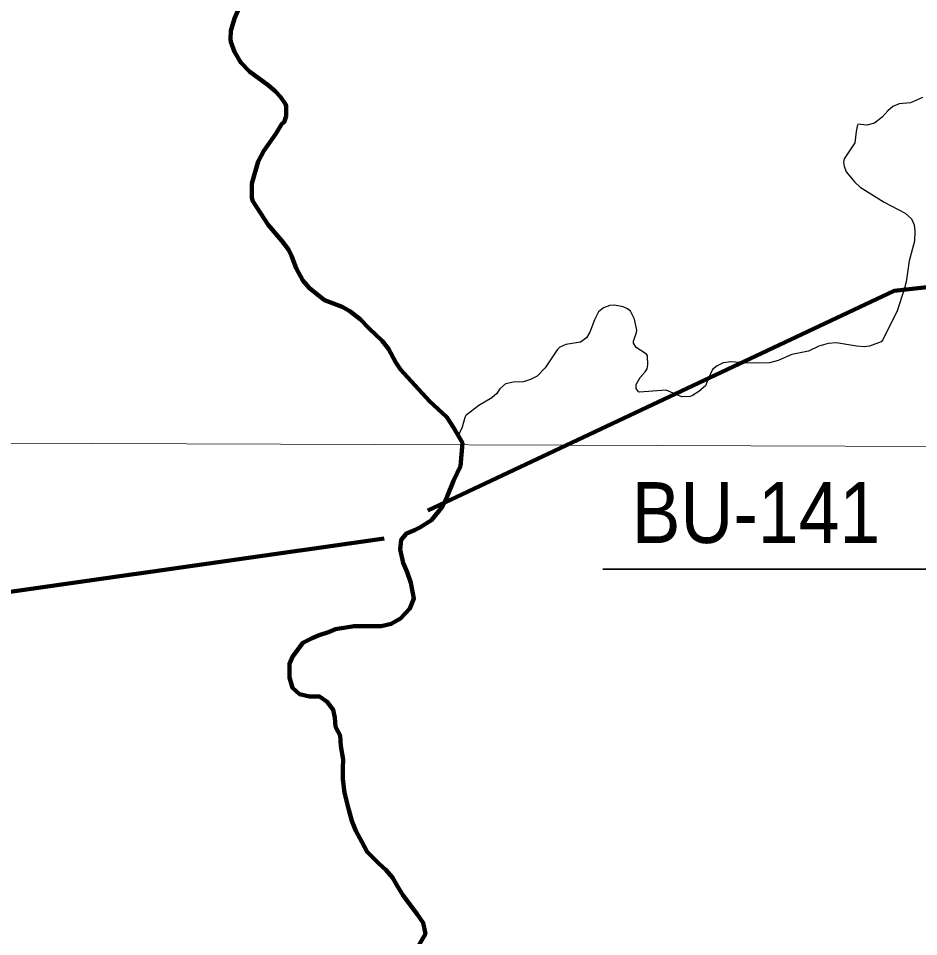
# Model space of a CAD drawing. Extents: x 553962 to 842807, y 8883888 to 9032388.
# Drawn here: x 735234 to 741143, y 8946015 to 8952044 of the extents above; entities that cross this region are included whole.
import ezdxf

# ---------------------------------------------------------------- set-up
doc = ezdxf.new("R2010")
doc.units = 0
doc.header["$LTSCALE"] = 150
for name, color, linetype, lineweight in [('1', 7, 'Continuous', 13), ('24', 7, 'Continuous', 25), ('40', 7, 'Continuous', 60), ('53', 7, 'Continuous', 106), ('9', 7, 'Continuous', 90)]:
    doc.layers.add(name, color=color, linetype=linetype, lineweight=lineweight)

msp = doc.modelspace()

# ---------------------------------------------------------------- linework, layer by layer
at = {"layer": '1'}
msp.add_line((565315.3, 8949866.8), (791497.7, 8949052.2), dxfattribs=at)
at = {"layer": '24', "lineweight": 53}
for points in [[(736680.5, 8952109.1), (736652.4, 8952042.2), (736628, 8951962.5), (736626.1, 8951909.8), (736629.1, 8951890.4), (736652.2, 8951824.1), (736693.8, 8951753.5), (736751.8, 8951695.4), (736872.7, 8951604.6), (736918.3, 8951565.6), (736953.6, 8951528.3), (736987.1, 8951480.3), (736992.2, 8951466.2), (736991.6, 8951401.6)], [(736991.6, 8951401.6), (736977.6, 8951361.6), (736962.6, 8951350.4), (736923.5, 8951285.3), (736844.9, 8951173.2), (736806.8, 8951104.1), (736767.2, 8950959.9), (736766.7, 8950864.6), (736773.5, 8950843), (736873.1, 8950687.5), (736964, 8950582.3), (737005.9, 8950527.2), (737027.5, 8950484.6), (737056.7, 8950403.1), (737100.5, 8950322.1), (737144.6, 8950272.8), (737242.5, 8950194.6), (737359.4, 8950150.4), (737410.4, 8950121.1), (737478.1, 8950069.7), (737536.8, 8950007.6), (737622.1, 8949926.5), (737662.5, 8949873.3), (737710.3, 8949784.5), (737742.4, 8949737.3), (737932.5, 8949531.3), (738045.7, 8949425), (738090.7, 8949356.8), (738148, 8949255.8), (738136, 8949103.5)], [(738136, 8949103.5), (738089.6, 8949007), (738048.2, 8948905.4), (738017.2, 8948839.4), (737945.4, 8948748.2), (737869, 8948701.7), (737833, 8948682.7), (737782, 8948662.6), (737747, 8948620.9), (737740.6, 8948556), (737760.3, 8948469.2), (737785.4, 8948408), (737810.3, 8948336.6), (737829.9, 8948234.6), (737804, 8948168.5), (737742.6, 8948102.7), (737681.3, 8948067.4), (737615.1, 8948052.6), (737564.2, 8948052.9), (737508.3, 8948053.2), (737437.1, 8948053.7), (737314.9, 8948034), (737269, 8948014), (737207.8, 8947994), (737161.9, 8947973.9), (737100.6, 8947943.7), (737033.9, 8947852.4), (737013.2, 8947806.7), (737012.6, 8947715.1), (737032.5, 8947648.7), (737078, 8947607.7), (737144, 8947592), (737210.1, 8947591.6), (737260.7, 8947555.7), (737301, 8947504.5), (737310.8, 8947453.5), (737315.5, 8947392.4), (737345.6, 8947336.2), (737350.2, 8947264.9), (737364.9, 8947178.2), (737364.5, 8947122.2), (737364, 8947050.9), (737373.5, 8946959.2), (737403.3, 8946847), (737423.1, 8946775.6), (737448.1, 8946709.2), (737488.3, 8946637.7), (737523.4, 8946571.2), (737599.2, 8946494.4), (737644.7, 8946453.4), (737690.1, 8946402.2), (737725.3, 8946340.8), (737760.5, 8946284.6), (737805.8, 8946223.2), (737851.2, 8946161.8), (737891.5, 8946105.6), (737906, 8946034), (737906, 8946034)], [(737906, 8946034), (737850.6, 8945938.3), (737784.3, 8945923.5), (737707.9, 8945903.6), (737656.9, 8945878.4), (737565.1, 8945843.3), (737508.8, 8945797.8), (737457.7, 8945762.5), (737354.3, 8945707.2), (737354.3, 8945707.2), (737354.5, 8945706.8)]]:
    msp.add_lwpolyline(points, dxfattribs=at)
at = {"layer": '24'}
for points in [[(741167.8, 8951524.4), (741089.3, 8951489), (741089.3, 8951489), (741016, 8951482.8), (740973, 8951465.6), (740940.3, 8951435.8), (740904, 8951394.2), (740853, 8951356.3), (740802.3, 8951342.2), (740743.8, 8951348.2)], [(740740.6, 8951344), (740732.7, 8951300.9), (740723.5, 8951227.5), (740653.5, 8951120.8), (740649.5, 8951099.8), (740653.7, 8951072.3), (740666.3, 8951035.6), (740724.8, 8950967.6), (740759, 8950935.8), (740915.7, 8950837.9), (741054.4, 8950764.3), (741094.9, 8950728.4), (741114.1, 8950689.2), (741117.5, 8950649.2), (741115.4, 8950581.4), (741081.2, 8950451.3), (741060.2, 8950314.6), (741048.6, 8950264.3), (741001.4, 8950124.1), (740907.9, 8949933.5), (740897.7, 8949920.9), (740820.4, 8949892.3), (740784.7, 8949888.2), (740735.3, 8949891.9), (740602.9, 8949913.7), (740548.3, 8949910.1), (740486.8, 8949891.4), (740420.3, 8949858.4), (740310.4, 8949835.8), (740220.6, 8949798.5), (740162.9, 8949782.6), (740084.8, 8949779.1), (739999.7, 8949781.3), (739910, 8949788.8), (739859.3, 8949781.2), (739821.4, 8949761.7), (739790.7, 8949737.8), (739761.1, 8949678), (739743.2, 8949632.1), (739700.3, 8949594.3), (739658.9, 8949566.6), (739643.6, 8949560.7), (739587.5, 8949559.2), (739486.2, 8949601.8), (739309.6, 8949588.5), (739303.3, 8949591.9), (739288.7, 8949612.8), (739288.5, 8949639.8), (739315.2, 8949685), (739348.8, 8949722.2), (739360.7, 8949743.3), (739366.1, 8949769.7), (739363.8, 8949828.5), (739356.3, 8949838.8), (739288.5, 8949881.8), (739271.4, 8949910.5), (739271.3, 8949924.3), (739290.9, 8949980.8), (739292.3, 8949997.4), (739277.5, 8950068.8), (739251.5, 8950120.9), (739232.9, 8950137.4), (739203.2, 8950149.1), (739145.7, 8950160.4), (739116.4, 8950158.3), (739073.6, 8950144.2), (739042.1, 8950115.9), (739014.9, 8950065.3), (738985.1, 8949983.4), (738962.1, 8949945.3), (738924.2, 8949917.2), (738826.7, 8949901.6), (738788.2, 8949885.5), (738771.3, 8949866.9), (738692.4, 8949750.2), (738639.2, 8949694.6), (738595.7, 8949672.3)], [(738595.7, 8949672.3), (738595.7, 8949672.3), (738548.7, 8949658), (738482.6, 8949654.4), (738430.5, 8949643.6), (738394, 8949611.5), (738374.2, 8949580.1), (738342.5, 8949551.8), (738256.8, 8949502.2), (738171.1, 8949436.8), (738163.5, 8949423.3), (738147.7, 8949359.1), (738121.4, 8949302.9)]]:
    msp.add_lwpolyline(points, dxfattribs=at)
at = {"layer": '40', "lineweight": 35}
msp.add_lwpolyline([(742133.5, 8949690.1), (741266.9, 8948427.5), (739070.1, 8948427.5)], dxfattribs=at)
at = {"layer": '53'}
for points in [[(736680.5, 8952109.1), (736652.4, 8952042.2), (736628, 8951962.5), (736626.1, 8951909.8), (736629.1, 8951890.4), (736652.2, 8951824.1), (736693.8, 8951753.5), (736751.8, 8951695.4), (736872.7, 8951604.6), (736918.3, 8951565.6), (736953.6, 8951528.3), (736987.1, 8951480.3), (736992.2, 8951466.2), (736991.6, 8951401.6)], [(736680.5, 8952109.1), (736652.4, 8952042.2), (736628, 8951962.5), (736626.1, 8951909.8), (736629.1, 8951890.4), (736652.2, 8951824.1), (736693.8, 8951753.5), (736751.8, 8951695.4), (736872.7, 8951604.6), (736918.3, 8951565.6), (736953.6, 8951528.3), (736987.1, 8951480.3), (736992.2, 8951466.2), (736991.6, 8951401.6)], [(736680.5, 8952109.1), (736652.4, 8952042.2), (736628, 8951962.5), (736626.1, 8951909.8), (736629.1, 8951890.4), (736652.2, 8951824.1), (736693.8, 8951753.5), (736751.8, 8951695.4), (736872.7, 8951604.6), (736918.3, 8951565.6), (736953.6, 8951528.3), (736987.1, 8951480.3), (736992.2, 8951466.2), (736991.6, 8951401.6)], [(736991.6, 8951401.6), (736977.6, 8951361.6), (736962.6, 8951350.4), (736923.5, 8951285.3), (736844.9, 8951173.2), (736806.8, 8951104.1), (736767.2, 8950959.9), (736766.7, 8950864.6), (736773.5, 8950843), (736873.1, 8950687.5), (736964, 8950582.3), (737005.9, 8950527.2), (737027.5, 8950484.6), (737056.7, 8950403.1), (737100.5, 8950322.1), (737144.6, 8950272.8), (737242.5, 8950194.6), (737359.4, 8950150.4), (737410.4, 8950121.1), (737478.1, 8950069.7), (737536.8, 8950007.6), (737622.1, 8949926.5), (737662.5, 8949873.3), (737710.3, 8949784.5), (737742.4, 8949737.3), (737932.5, 8949531.3), (738045.7, 8949425), (738090.7, 8949356.8), (738148, 8949255.8), (738136, 8949103.5)], [(736991.6, 8951401.6), (736977.6, 8951361.6), (736962.6, 8951350.4), (736923.5, 8951285.3), (736844.9, 8951173.2), (736806.8, 8951104.1), (736767.2, 8950959.9), (736766.7, 8950864.6), (736773.5, 8950843), (736873.1, 8950687.5), (736964, 8950582.3), (737005.9, 8950527.2), (737027.5, 8950484.6), (737056.7, 8950403.1), (737100.5, 8950322.1), (737144.6, 8950272.8), (737242.5, 8950194.6), (737359.4, 8950150.4), (737410.4, 8950121.1), (737478.1, 8950069.7), (737536.8, 8950007.6), (737622.1, 8949926.5), (737662.5, 8949873.3), (737710.3, 8949784.5), (737742.4, 8949737.3), (737932.5, 8949531.3), (738045.7, 8949425), (738090.7, 8949356.8), (738148, 8949255.8), (738136, 8949103.5)], [(736991.6, 8951401.6), (736977.6, 8951361.6), (736962.6, 8951350.4), (736923.5, 8951285.3), (736844.9, 8951173.2), (736806.8, 8951104.1), (736767.2, 8950959.9), (736766.7, 8950864.6), (736773.5, 8950843), (736873.1, 8950687.5), (736964, 8950582.3), (737005.9, 8950527.2), (737027.5, 8950484.6), (737056.7, 8950403.1), (737100.5, 8950322.1), (737144.6, 8950272.8), (737242.5, 8950194.6), (737359.4, 8950150.4), (737410.4, 8950121.1), (737478.1, 8950069.7), (737536.8, 8950007.6), (737622.1, 8949926.5), (737662.5, 8949873.3), (737710.3, 8949784.5), (737742.4, 8949737.3), (737932.5, 8949531.3), (738045.7, 8949425), (738090.7, 8949356.8), (738148, 8949255.8), (738136, 8949103.5)], [(738136, 8949103.5), (738089.6, 8949007), (738048.2, 8948905.4), (738017.2, 8948839.4), (737945.4, 8948748.2), (737869, 8948701.7), (737833, 8948682.7), (737782, 8948662.6), (737747, 8948620.9), (737740.6, 8948556), (737760.3, 8948469.2), (737785.4, 8948408), (737810.3, 8948336.6), (737829.9, 8948234.6), (737804, 8948168.5), (737742.6, 8948102.7), (737681.3, 8948067.4), (737615.1, 8948052.6), (737564.2, 8948052.9), (737508.3, 8948053.2), (737437.1, 8948053.7), (737314.9, 8948034), (737269, 8948014), (737207.8, 8947994), (737161.9, 8947973.9), (737100.6, 8947943.7), (737033.9, 8947852.4), (737013.2, 8947806.7), (737012.6, 8947715.1), (737032.5, 8947648.7), (737078, 8947607.7), (737144, 8947592), (737210.1, 8947591.6), (737260.7, 8947555.7), (737301, 8947504.5), (737310.8, 8947453.5), (737315.5, 8947392.4), (737345.6, 8947336.2), (737350.2, 8947264.9), (737364.9, 8947178.2), (737364.5, 8947122.2), (737364, 8947050.9), (737373.5, 8946959.2), (737403.3, 8946847), (737423.1, 8946775.6), (737448.1, 8946709.2), (737488.3, 8946637.7), (737523.4, 8946571.2), (737599.2, 8946494.4), (737644.7, 8946453.4), (737690.1, 8946402.2), (737725.3, 8946340.8), (737760.5, 8946284.6), (737805.8, 8946223.2), (737851.2, 8946161.8), (737891.5, 8946105.6), (737906, 8946034), (737906, 8946034)], [(738136, 8949103.5), (738089.6, 8949007), (738048.2, 8948905.4), (738017.2, 8948839.4), (737945.4, 8948748.2), (737869, 8948701.7), (737833, 8948682.7), (737782, 8948662.6), (737747, 8948620.9), (737740.6, 8948556), (737760.3, 8948469.2), (737785.4, 8948408), (737810.3, 8948336.6), (737829.9, 8948234.6), (737804, 8948168.5), (737742.6, 8948102.7), (737681.3, 8948067.4), (737615.1, 8948052.6), (737564.2, 8948052.9), (737508.3, 8948053.2), (737437.1, 8948053.7), (737314.9, 8948034), (737269, 8948014), (737207.8, 8947994), (737161.9, 8947973.9), (737100.6, 8947943.7), (737033.9, 8947852.4), (737013.2, 8947806.7), (737012.6, 8947715.1), (737032.5, 8947648.7), (737078, 8947607.7), (737144, 8947592), (737210.1, 8947591.6), (737260.7, 8947555.7), (737301, 8947504.5), (737310.8, 8947453.5), (737315.5, 8947392.4), (737345.6, 8947336.2), (737350.2, 8947264.9), (737364.9, 8947178.2), (737364.5, 8947122.2), (737364, 8947050.9), (737373.5, 8946959.2), (737403.3, 8946847), (737423.1, 8946775.6), (737448.1, 8946709.2), (737488.3, 8946637.7), (737523.4, 8946571.2), (737599.2, 8946494.4), (737644.7, 8946453.4), (737690.1, 8946402.2), (737725.3, 8946340.8), (737760.5, 8946284.6), (737805.8, 8946223.2), (737851.2, 8946161.8), (737891.5, 8946105.6), (737906, 8946034), (737906, 8946034)], [(738136, 8949103.5), (738089.6, 8949007), (738048.2, 8948905.4), (738017.2, 8948839.4), (737945.4, 8948748.2), (737869, 8948701.7), (737833, 8948682.7), (737782, 8948662.6), (737747, 8948620.9), (737740.6, 8948556), (737760.3, 8948469.2), (737785.4, 8948408), (737810.3, 8948336.6), (737829.9, 8948234.6), (737804, 8948168.5), (737742.6, 8948102.7), (737681.3, 8948067.4), (737615.1, 8948052.6), (737564.2, 8948052.9), (737508.3, 8948053.2), (737437.1, 8948053.7), (737314.9, 8948034), (737269, 8948014), (737207.8, 8947994), (737161.9, 8947973.9), (737100.6, 8947943.7), (737033.9, 8947852.4), (737013.2, 8947806.7), (737012.6, 8947715.1), (737032.5, 8947648.7), (737078, 8947607.7), (737144, 8947592), (737210.1, 8947591.6), (737260.7, 8947555.7), (737301, 8947504.5), (737310.8, 8947453.5), (737315.5, 8947392.4), (737345.6, 8947336.2), (737350.2, 8947264.9), (737364.9, 8947178.2), (737364.5, 8947122.2), (737364, 8947050.9), (737373.5, 8946959.2), (737403.3, 8946847), (737423.1, 8946775.6), (737448.1, 8946709.2), (737488.3, 8946637.7), (737523.4, 8946571.2), (737599.2, 8946494.4), (737644.7, 8946453.4), (737690.1, 8946402.2), (737725.3, 8946340.8), (737760.5, 8946284.6), (737805.8, 8946223.2), (737851.2, 8946161.8), (737891.5, 8946105.6), (737906, 8946034), (737906, 8946034)], [(737906, 8946034), (737850.6, 8945938.3), (737784.3, 8945923.5), (737707.9, 8945903.6), (737656.9, 8945878.4), (737565.1, 8945843.3), (737508.8, 8945797.8), (737457.7, 8945762.5), (737354.3, 8945707.2), (737354.3, 8945707.2), (737354.5, 8945706.8)], [(737906, 8946034), (737850.6, 8945938.3), (737784.3, 8945923.5), (737707.9, 8945903.6), (737656.9, 8945878.4), (737565.1, 8945843.3), (737508.8, 8945797.8), (737457.7, 8945762.5), (737354.3, 8945707.2), (737354.3, 8945707.2), (737354.5, 8945706.8)], [(737906, 8946034), (737850.6, 8945938.3), (737784.3, 8945923.5), (737707.9, 8945903.6), (737656.9, 8945878.4), (737565.1, 8945843.3), (737508.8, 8945797.8), (737457.7, 8945762.5), (737354.3, 8945707.2), (737354.3, 8945707.2), (737354.5, 8945706.8)]]:
    msp.add_lwpolyline(points, dxfattribs=at)
at = {"layer": '9'}
for points in [[(717295.3, 8959630.3), (717636.9, 8956393.6), (717537.2, 8955887), (718376.1, 8955487), (718808.6, 8955185.8), (719472.1, 8954177.6), (719984.6, 8952814.2), (721077.3, 8952390.4), (721486.8, 8951456.6), (721666.8, 8950799.8), (721718.4, 8950547.1), (727920.4, 8947850.3), (733274.5, 8948007.9), (737635.8, 8948628.8)], [(737921.5, 8948812.5), (740981.3, 8950253.8), (750519.5, 8951321.2), (750521.5, 8957798.6)], [(736680.5, 8952109.1), (736652.4, 8952042.2), (736628, 8951962.5), (736626.1, 8951909.8), (736629.1, 8951890.4), (736652.2, 8951824.1), (736693.8, 8951753.5), (736751.8, 8951695.4), (736872.7, 8951604.6), (736918.3, 8951565.6), (736953.6, 8951528.3), (736987.1, 8951480.3), (736992.2, 8951466.2), (736991.6, 8951401.6)], [(736991.6, 8951401.6), (736977.6, 8951361.6), (736962.6, 8951350.4), (736923.5, 8951285.3), (736844.9, 8951173.2), (736806.8, 8951104.1), (736767.2, 8950959.9), (736766.7, 8950864.6), (736773.5, 8950843), (736873.1, 8950687.5), (736964, 8950582.3), (737005.9, 8950527.2), (737027.5, 8950484.6), (737056.7, 8950403.1), (737100.5, 8950322.1), (737144.6, 8950272.8), (737242.5, 8950194.6), (737359.4, 8950150.4), (737410.4, 8950121.1), (737478.1, 8950069.7), (737536.8, 8950007.6), (737622.1, 8949926.5), (737662.5, 8949873.3), (737710.3, 8949784.5), (737742.4, 8949737.3), (737932.5, 8949531.3), (738045.7, 8949425), (738090.7, 8949356.8), (738148, 8949255.8), (738136, 8949103.5)], [(738136, 8949103.5), (738089.6, 8949007), (738048.2, 8948905.4), (738017.2, 8948839.4), (737945.4, 8948748.2), (737869, 8948701.7), (737833, 8948682.7), (737782, 8948662.6), (737747, 8948620.9), (737740.6, 8948556), (737760.3, 8948469.2), (737785.4, 8948408), (737810.3, 8948336.6), (737829.9, 8948234.6), (737804, 8948168.5), (737742.6, 8948102.7), (737681.3, 8948067.4), (737615.1, 8948052.6), (737564.2, 8948052.9), (737508.3, 8948053.2), (737437.1, 8948053.7), (737314.9, 8948034), (737269, 8948014), (737207.8, 8947994), (737161.9, 8947973.9), (737100.6, 8947943.7), (737033.9, 8947852.4), (737013.2, 8947806.7), (737012.6, 8947715.1), (737032.5, 8947648.7), (737078, 8947607.7), (737144, 8947592), (737210.1, 8947591.6), (737260.7, 8947555.7), (737301, 8947504.5), (737310.8, 8947453.5), (737315.5, 8947392.4), (737345.6, 8947336.2), (737350.2, 8947264.9), (737364.9, 8947178.2), (737364.5, 8947122.2), (737364, 8947050.9), (737373.5, 8946959.2), (737403.3, 8946847), (737423.1, 8946775.6), (737448.1, 8946709.2), (737488.3, 8946637.7), (737523.4, 8946571.2), (737599.2, 8946494.4), (737644.7, 8946453.4), (737690.1, 8946402.2), (737725.3, 8946340.8), (737760.5, 8946284.6), (737805.8, 8946223.2), (737851.2, 8946161.8), (737891.5, 8946105.6), (737906, 8946034), (737906, 8946034)], [(737906, 8946034), (737850.6, 8945938.3), (737784.3, 8945923.5), (737707.9, 8945903.6), (737656.9, 8945878.4), (737565.1, 8945843.3), (737508.8, 8945797.8), (737457.7, 8945762.5), (737354.3, 8945707.2), (737354.3, 8945707.2), (737354.5, 8945706.8)]]:
    msp.add_lwpolyline(points, dxfattribs=at)

# ---------------------------------------------------------------- texts
at = {"layer": '40', "width": 0.9}
msp.add_text('BU-141', height=400, dxfattribs=at).set_placement((739258.4, 8948599.1))

doc.saveas('drawing.dxf')
